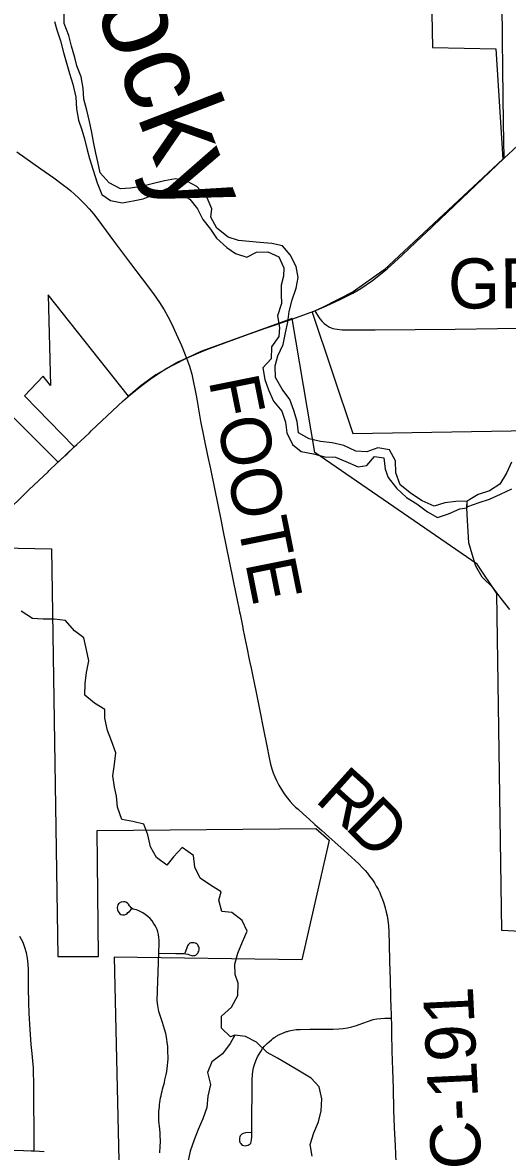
# Model space of a CAD drawing. Extents: x 0 to 34, y 0 to 22.
# Drawn here: x 5.31 to 5.585, y 15.73 to 16.37 of the extents above; entities that cross this region are included whole.
import ezdxf

# ---------------------------------------------------------------- set-up
doc = ezdxf.new("R2010")
doc.units = 0
for name, color, linetype in [('GM_X_City_Street', 7, 'Continuous'), ('GM_X_Corporation', 7, 'Continuous'), ('GM_X_County_Road', 7, 'Continuous'), ('GM_X_County_Road_Text', 7, 'Continuous'), ('GM_X_Major_River', 7, 'Continuous'), ('GM_X_Major_River_Text', 7, 'Continuous'), ('GM_X_Minor_River', 7, 'Continuous'), ('GM_X_State_Route', 7, 'Continuous'), ('GM_X_Township_Road', 7, 'Continuous')]:
    doc.layers.add(name, color=color, linetype=linetype)

msp = doc.modelspace()

# ---------------------------------------------------------------- linework, layer by layer
at = {"layer": 'GM_X_City_Street'}
for points in [[(5.3875, 15.7292), (5.38769, 15.73287), (5.38776, 15.7354), (5.38768, 15.73931), (5.38758, 15.74045), (5.3874, 15.7426), (5.38726, 15.74425), (5.38714, 15.74573), (5.38699, 15.74722), (5.38692, 15.74876), (5.38699, 15.75267), (5.38709, 15.75396), (5.38722, 15.75523), (5.38737, 15.75651), (5.38753, 15.75779), (5.38772, 15.75906), (5.38794, 15.76033), (5.38817, 15.76159), (5.38843, 15.76285), (5.38871, 15.7641), (5.38901, 15.76535), (5.38933, 15.7666), (5.38968, 15.76783), (5.39004, 15.76907), (5.3904, 15.77056), (5.39109, 15.77364), (5.39138, 15.77535), (5.39164, 15.77707), (5.39188, 15.77879), (5.39203, 15.78063), (5.39212, 15.78235), (5.39208, 15.78765), (5.39193, 15.78975), (5.39169, 15.79184), (5.39145, 15.79356), (5.39079, 15.79685), (5.39017, 15.79924), (5.38897, 15.8031), (5.38797, 15.80587), (5.38692, 15.80931), (5.38625, 15.81269), (5.38602, 15.81565), (5.38606, 15.82114), (5.38692, 15.84242), (5.38716, 15.8481), (5.38711, 15.84977), (5.38697, 15.85139), (5.38672, 15.85293), (5.3863, 15.85458), (5.38591, 15.85578), (5.38535, 15.85697), (5.38468, 15.8583), (5.38396, 15.85954), (5.38314, 15.86068), (5.38206, 15.86203), (5.38062, 15.86331), (5.37924, 15.86436), (5.37776, 15.86532), (5.37638, 15.86608), (5.37519, 15.86661), (5.37418, 15.86694), (5.37309, 15.86727), (5.37234, 15.86746), (5.3717, 15.8678), (5.37113, 15.86823), (5.3706, 15.86885), (5.37022, 15.86937), (5.36965, 15.87028), (5.36913, 15.8708), (5.36817, 15.87133), (5.3676, 15.87147), (5.36684, 15.87157), (5.3655, 15.87142), (5.36497, 15.87109), (5.36455, 15.8708), (5.36407, 15.87037), (5.36369, 15.8698), (5.36345, 15.86913), (5.36335, 15.86832), (5.36345, 15.86699), (5.36378, 15.86613), (5.36431, 15.86527), (5.36483, 15.86479), (5.36541, 15.86446), (5.36626, 15.86422), (5.36741, 15.86427), (5.36841, 15.8646), (5.36891, 15.86501), (5.36941, 15.86541), (5.37018, 15.86608), (5.37156, 15.86751)], [(5.31614, 15.73026), (5.31601, 15.76983), (5.31588, 15.77393), (5.31574, 15.77731), (5.31548, 15.78128), (5.31508, 15.78558), (5.31455, 15.79068), (5.31409, 15.79637), (5.31369, 15.80193), (5.31351, 15.8053), (5.31336, 15.80815), (5.3131, 15.8147), (5.31303, 15.82231), (5.31296, 15.83039), (5.3129, 15.83296), (5.3127, 15.83614), (5.31237, 15.83952), (5.31184, 15.84257), (5.31091, 15.84561), (5.30985, 15.84845), (5.30807, 15.85196)], [(5.38692, 15.84242), (5.39656, 15.84223), (5.40023, 15.84227), (5.40146, 15.84218), (5.40228, 15.84208), (5.40335, 15.84179), (5.40438, 15.84151), (5.40562, 15.84108), (5.40625, 15.84099), (5.40677, 15.84103), (5.40739, 15.84113), (5.40787, 15.84132), (5.40825, 15.8416), (5.40868, 15.84203), (5.40896, 15.84242), (5.4093, 15.84294), (5.40959, 15.84361), (5.40978, 15.84428), (5.40982, 15.84494), (5.40973, 15.84561), (5.40959, 15.84609), (5.40925, 15.84666), (5.40896, 15.84709), (5.40858, 15.84747), (5.40806, 15.8479), (5.40763, 15.84814), (5.40701, 15.84833), (5.40644, 15.84838), (5.40505, 15.84828), (5.40457, 15.84805), (5.4041, 15.84771), (5.40353, 15.84714), (5.40324, 15.84662), (5.40252, 15.84494), (5.40157, 15.84247)], [(5.43933, 15.74077), (5.43614, 15.74059), (5.4347, 15.74014), (5.43404, 15.73973), (5.43356, 15.73932), (5.43311, 15.73878), (5.43287, 15.73817), (5.43268, 15.73751), (5.43265, 15.7368), (5.4327, 15.73593), (5.43294, 15.73512), (5.43334, 15.7344), (5.43382, 15.7339), (5.43435, 15.73352), (5.43504, 15.73329), (5.43582, 15.73322), (5.4367, 15.73324), (5.43753, 15.73346), (5.43821, 15.73383), (5.4387, 15.73419), (5.43904, 15.73468), (5.43929, 15.73532), (5.43953, 15.73649), (5.43961, 15.73827), (5.43962, 15.7441)]]:
    msp.add_lwpolyline(points, dxfattribs=at)
at = {"layer": 'GM_X_Corporation'}
for points in [[(4.70703, 16.39411), (5.06497, 16.39937), (5.06537, 16.33552), (5.22671, 16.33417), (5.21807, 16.57547), (5.32007, 16.57708), (5.32204, 16.49368), (5.57695, 16.49687), (5.57704, 16.48606), (5.53949, 16.48483), (5.5412, 16.42475), (5.57754, 16.42418), (5.57762, 16.41469), (5.54102, 16.41432), (5.54212, 16.35613), (5.57811, 16.35547), (5.58212, 16.29284), (5.51476, 16.23002), (5.49711, 16.21759), (5.47974, 16.2087), (5.47399, 16.20596), (5.49698, 16.1373), (5.71022, 16.14089)], [(5.67049, 15.85065), (5.5815, 15.85521), (5.57867, 16.0465), (5.56754, 16.06308), (5.47532, 16.12644), (5.4625, 16.20255), (5.41077, 16.18372), (5.40322, 16.1801), (5.39801, 16.17796), (5.39119, 16.17395), (5.38524, 16.17041), (5.37696, 16.16453), (5.36961, 16.15831), (5.3241, 16.21592), (5.32546, 16.16437), (5.3212, 16.16979), (5.31064, 16.15858), (5.33893, 16.12958), (5.32985, 16.12089), (5.28962, 16.16083)], [(5.27839, 16.07267), (5.32608, 16.07185), (5.32965, 15.84059), (5.35263, 15.84058), (5.352, 15.91211), (5.47601, 15.9132), (5.4835, 15.90649), (5.46801, 15.83859), (5.36149, 15.84018), (5.36412, 15.72484)]]:
    msp.add_lwpolyline(points, dxfattribs=at)
at = {"layer": 'GM_X_County_Road'}
for points in [[(5.30642, 16.29694), (5.32001, 16.28729), (5.32725, 16.2822), (5.33288, 16.27812), (5.33485, 16.2766), (5.33695, 16.27484), (5.33908, 16.27299), (5.34134, 16.27088), (5.3432, 16.26908), (5.34512, 16.2671), (5.3474, 16.26459), (5.34996, 16.26155), (5.35442, 16.25582), (5.36179, 16.24567), (5.37075, 16.23362), (5.37738, 16.2249), (5.38387, 16.21637), (5.3873, 16.21149), (5.3899, 16.20741), (5.39207, 16.20351), (5.394, 16.1996), (5.39675, 16.19375), (5.39979, 16.18709), (5.40262, 16.17995)], [(5.47544, 16.20686), (5.47749, 16.20343), (5.47829, 16.20218), (5.47966, 16.20081), (5.4808, 16.19967), (5.48209, 16.19873)], [(5.48209, 16.19873), (5.48376, 16.19761), (5.48559, 16.19681), (5.488, 16.19632), (5.49084, 16.19602), (5.49997, 16.19608), (5.50716, 16.19602), (5.50968, 16.19604)], [(5.50968, 16.19604), (5.55509, 16.19647), (5.57905, 16.19681), (5.60131, 16.19703), (5.61538, 16.19709), (5.63526, 16.19719), (5.64519, 16.19724), (5.66514, 16.19733), (5.68002, 16.1974), (5.68868, 16.19744), (5.69521, 16.19747), (5.70766, 16.19753), (5.71421, 16.19756)], [(5.40262, 16.17995), (5.40427, 16.17547), (5.40561, 16.17082), (5.40822, 16.15788), (5.41057, 16.14426), (5.41456, 16.12483), (5.41614, 16.11714), (5.41843, 16.10599), (5.42035, 16.09667), (5.42224, 16.08745), (5.42329, 16.08238), (5.42518, 16.07316), (5.42708, 16.06386), (5.42898, 16.05453), (5.43087, 16.04524), (5.43118, 16.0437), (5.43252, 16.03712), (5.43273, 16.03609), (5.433, 16.03479), (5.43456, 16.0271), (5.43464, 16.02669), (5.43653, 16.01746), (5.43668, 16.01668), (5.43844, 16.00804), (5.4386, 16.00726), (5.43924, 16.0041), (5.44039, 15.99851), (5.44075, 15.99672), (5.44228, 15.98929), (5.44418, 15.97999), (5.44622, 15.96927), (5.44813, 15.96012), (5.44948, 15.95331), (5.45034, 15.9497), (5.45108, 15.94697), (5.45186, 15.94472), (5.45273, 15.94251), (5.45368, 15.94033), (5.45503, 15.93782), (5.45646, 15.93535), (5.45806, 15.93283), (5.45989, 15.93031), (5.46149, 15.92841), (5.46297, 15.92676), (5.4644, 15.92533), (5.46587, 15.92404)], [(5.46587, 15.92404), (5.46904, 15.92121), (5.47213, 15.91843), (5.47502, 15.91583), (5.47538, 15.91551)], [(5.47538, 15.91551), (5.47933, 15.91201), (5.48337, 15.90841), (5.48682, 15.90534), (5.492, 15.90066), (5.49828, 15.89501), (5.50048, 15.89296), (5.50234, 15.89109), (5.50392, 15.88936), (5.50521, 15.88783), (5.50652, 15.88615), (5.5081, 15.88401), (5.50922, 15.88228), (5.51028, 15.88052), (5.51128, 15.87872), (5.51222, 15.87689), (5.51294, 15.87509), (5.51379, 15.87295), (5.51451, 15.87083), (5.51532, 15.86818), (5.51596, 15.86577), (5.51645, 15.86353), (5.51689, 15.86096), (5.51719, 15.85805), (5.51741, 15.85453), (5.51767, 15.8475), (5.51784, 15.83796), (5.51815, 15.82712), (5.51841, 15.81787), (5.51858, 15.81079)], [(5.51858, 15.81079), (5.51866, 15.80864), (5.51876, 15.8056), (5.51883, 15.80217), (5.51893, 15.79705)], [(5.51893, 15.79705), (5.51919, 15.78677), (5.51954, 15.77623), (5.5198, 15.76578), (5.5201, 15.75358), (5.52049, 15.74361), (5.52101, 15.7332), (5.52167, 15.71502), (5.52136, 15.70062)]]:
    msp.add_lwpolyline(points, dxfattribs=at)
at = {"layer": 'GM_X_Major_River'}
for points in [[(5.56161, 16.09511), (5.56179, 16.09884), (5.55542, 16.0986), (5.54918, 16.09783), (5.54312, 16.09593), (5.5363, 16.09896), (5.53024, 16.10294), (5.5238, 16.10806), (5.52133, 16.11489), (5.52114, 16.12172), (5.51773, 16.12798), (5.5111, 16.12911), (5.50485, 16.12683), (5.4986, 16.1272), (5.49179, 16.13042), (5.48516, 16.13193), (5.47872, 16.13269), (5.47228, 16.1342), (5.46622, 16.13761), (5.46546, 16.14406), (5.46356, 16.15032), (5.46129, 16.15659), (5.45693, 16.16246), (5.45313, 16.16891), (5.45294, 16.17556), (5.45445, 16.18125), (5.45747, 16.18771), (5.45879, 16.19435), (5.46011, 16.20043), (5.46086, 16.2065), (5.46256, 16.21296), (5.46483, 16.2196), (5.46596, 16.22568), (5.46482, 16.23194), (5.4614, 16.23858), (5.45705, 16.2437), (5.45099, 16.24502), (5.44417, 16.24558), (5.43205, 16.24671), (5.42618, 16.2486), (5.41974, 16.25372), (5.41633, 16.25998), (5.41689, 16.26473), (5.41424, 16.27099), (5.40855, 16.27725), (5.40287, 16.28028), (5.39643, 16.2816), (5.39019, 16.28064), (5.38318, 16.27893), (5.37694, 16.27741), (5.37088, 16.27645), (5.3652, 16.27607), (5.35876, 16.27948), (5.35364, 16.28517), (5.35231, 16.29124), (5.35117, 16.29617), (5.35003, 16.30168), (5.34889, 16.30794), (5.34756, 16.3142), (5.34604, 16.32065), (5.34433, 16.32691), (5.34395, 16.33318), (5.34281, 16.33963), (5.34034, 16.3457), (5.3392, 16.35044), (5.3373, 16.35689), (5.33578, 16.36296), (5.33313, 16.3698), (5.33312, 16.37606)], [(5.56162, 16.09517), (5.56179, 16.09884), (5.55542, 16.0986), (5.54918, 16.09783), (5.54312, 16.09593), (5.5363, 16.09896), (5.53024, 16.10294), (5.5238, 16.10806), (5.52133, 16.11489), (5.52114, 16.12172), (5.51773, 16.12798), (5.5111, 16.12911), (5.50485, 16.12683), (5.4986, 16.1272), (5.49179, 16.13042), (5.48516, 16.13193), (5.47872, 16.13269), (5.47228, 16.1342), (5.46622, 16.13761), (5.46546, 16.14406), (5.46356, 16.15032), (5.46129, 16.15659), (5.45693, 16.16246), (5.45313, 16.16891), (5.45294, 16.17556), (5.45445, 16.18125), (5.45747, 16.18771), (5.45879, 16.19435), (5.46011, 16.20043), (5.46086, 16.2065), (5.46256, 16.21296), (5.46483, 16.2196), (5.46596, 16.22568), (5.46482, 16.23194), (5.4614, 16.23858), (5.45705, 16.2437), (5.45099, 16.24502), (5.44417, 16.24558), (5.43205, 16.24671), (5.42618, 16.2486), (5.41974, 16.25372), (5.41633, 16.25998), (5.41689, 16.26473), (5.41424, 16.27099), (5.40855, 16.27725), (5.40287, 16.28028), (5.39643, 16.2816), (5.39019, 16.28064), (5.38318, 16.27893), (5.37694, 16.27741), (5.37088, 16.27645), (5.3652, 16.27607), (5.35876, 16.27948), (5.35364, 16.28517), (5.35231, 16.29124), (5.35117, 16.29617), (5.35003, 16.30168), (5.34889, 16.30794), (5.34756, 16.3142), (5.34604, 16.32065), (5.34433, 16.32691), (5.34395, 16.33318), (5.34281, 16.33963), (5.34034, 16.3457), (5.3392, 16.35044), (5.3373, 16.35689), (5.33578, 16.36296), (5.33313, 16.3698), (5.33312, 16.37606)], [(5.32763, 16.37093), (5.32896, 16.36619), (5.33105, 16.35993), (5.33276, 16.35328), (5.33428, 16.34797), (5.33618, 16.34152), (5.33808, 16.33545), (5.33979, 16.32805), (5.34017, 16.3214), (5.34131, 16.31495), (5.34321, 16.30945), (5.34473, 16.30433), (5.34625, 16.29807), (5.34758, 16.29313), (5.34967, 16.28668), (5.35195, 16.27947), (5.3546, 16.27283), (5.35953, 16.26942), (5.36615, 16.2681), (5.3724, 16.26924), (5.37808, 16.27038), (5.3847, 16.27305), (5.39151, 16.27628), (5.39757, 16.27458), (5.40458, 16.27022), (5.40875, 16.26472), (5.41179, 16.25865), (5.41615, 16.25315), (5.41956, 16.24803), (5.42543, 16.24272), (5.43036, 16.23931), (5.43679, 16.23723), (5.44228, 16.24008), (5.44872, 16.24027), (5.45497, 16.23743), (5.45781, 16.23117), (5.45763, 16.22643), (5.45631, 16.2213), (5.45631, 16.21599), (5.45651, 16.21105), (5.45424, 16.20403), (5.45538, 16.19739), (5.45501, 16.19226), (5.45085, 16.18637)], [(5.45085, 16.18637), (5.45066, 16.17954), (5.44594, 16.17441), (5.44708, 16.16777), (5.44916, 16.16208), (5.45201, 16.15563), (5.45675, 16.14994), (5.45883, 16.14368), (5.4596, 16.1376), (5.46282, 16.13096), (5.46775, 16.12698), (5.47475, 16.12566), (5.481, 16.12396), (5.48706, 16.12377), (5.49293, 16.12131), (5.49994, 16.11828), (5.50486, 16.11905), (5.50921, 16.12417), (5.51451, 16.12342), (5.51527, 16.11697), (5.51698, 16.11222), (5.52172, 16.10616), (5.5274, 16.10085), (5.53327, 16.09725), (5.53934, 16.0927), (5.54502, 16.08966), (5.55126, 16.09157), (5.5577, 16.09442), (5.56161, 16.09511)], [(5.45085, 16.18637), (5.45066, 16.17954), (5.44594, 16.17441), (5.44708, 16.16777), (5.44916, 16.16208), (5.45201, 16.15563), (5.45675, 16.14994), (5.45883, 16.14368), (5.4596, 16.1376), (5.46282, 16.13096), (5.46775, 16.12698), (5.47475, 16.12566), (5.481, 16.12396), (5.48706, 16.12377), (5.49293, 16.12131), (5.49994, 16.11828), (5.50486, 16.11905), (5.50921, 16.12417), (5.51451, 16.12342), (5.51527, 16.11697), (5.51698, 16.11222), (5.52172, 16.10616), (5.5274, 16.10085), (5.53327, 16.09725), (5.53934, 16.0927), (5.54502, 16.08966), (5.55126, 16.09157), (5.5577, 16.09442), (5.56162, 16.09511)], [(5.58607, 16.03744), (5.58121, 16.04359), (5.57653, 16.04975), (5.57034, 16.05568), (5.56679, 16.06205), (5.56474, 16.06883), (5.5627, 16.07523), (5.56237, 16.08168), (5.56203, 16.08793), (5.56156, 16.09505)]]:
    msp.add_lwpolyline(points, dxfattribs=at)
at = {"layer": 'GM_X_Minor_River'}
msp.add_line((5.5617, 16.09872), (5.56156, 16.09505), dxfattribs=at)
for points in [[(5.58702, 16.12088), (5.5841, 16.11476), (5.58043, 16.10844), (5.57444, 16.10473), (5.56805, 16.10253), (5.56327, 16.0997), (5.5617, 16.09872)], [(5.56156, 16.09505), (5.56231, 16.09578), (5.5687, 16.09817), (5.57453, 16.09998), (5.58072, 16.10275), (5.5871, 16.1059)], [(5.42994, 15.79589), (5.42751, 15.79488), (5.42248, 15.79989), (5.42251, 15.80672), (5.42807, 15.81178), (5.43169, 15.81851), (5.43192, 15.82534), (5.43029, 15.83024), (5.42997, 15.83611), (5.43171, 15.84242), (5.4344, 15.84893), (5.4371, 15.85488), (5.43412, 15.86088), (5.42835, 15.86549), (5.42266, 15.86612), (5.421, 15.87253), (5.42221, 15.8773), (5.41627, 15.88096), (5.41031, 15.885), (5.40733, 15.89119), (5.40661, 15.89781), (5.40008, 15.9024), (5.39528, 15.89717), (5.39142, 15.89234), (5.38565, 15.89676), (5.38211, 15.90275), (5.38063, 15.90954), (5.37841, 15.91557), (5.37213, 15.91713), (5.36586, 15.91831), (5.36344, 15.92528), (5.36291, 15.93153), (5.36166, 15.93662), (5.36076, 15.94305), (5.36174, 15.94971), (5.36254, 15.95599), (5.36011, 15.96296), (5.35771, 15.96878), (5.35622, 15.97577), (5.3563, 15.98071), (5.35036, 15.98417), (5.34496, 15.98879), (5.34518, 15.99544), (5.3458, 16.00172), (5.34716, 16.0082), (5.34588, 16.01443), (5.3444, 16.02123), (5.33901, 16.02528), (5.33396, 16.03123), (5.32752, 16.03184), (5.32128, 16.03189), (5.31522, 16.03232), (5.30888, 16.03653)], [(5.42994, 15.79589), (5.4274, 15.79128), (5.423, 15.78529), (5.41705, 15.78079), (5.41455, 15.77466), (5.41622, 15.76787), (5.41466, 15.76138), (5.41406, 15.75491), (5.41194, 15.74841), (5.40924, 15.74247), (5.40691, 15.73653), (5.4046, 15.73003), (5.40342, 15.72393)], [(5.47388, 15.72727), (5.47278, 15.73388), (5.4749, 15.74057), (5.4774, 15.7467), (5.47896, 15.753), (5.47937, 15.75984), (5.47789, 15.76664), (5.47324, 15.77146), (5.46672, 15.77549), (5.46058, 15.77914), (5.45426, 15.78279), (5.44832, 15.78607), (5.44232, 15.792), (5.43601, 15.79508), (5.42994, 15.79589)]]:
    msp.add_lwpolyline(points, dxfattribs=at)
at = {"layer": 'GM_X_State_Route'}
msp.add_line((5.33485, 16.12564), (5.33893, 16.12958), dxfattribs=at)
for points in [[(5.58282, 16.29333), (5.60832, 16.31712)], [(5.53615, 16.24896), (5.54135, 16.25382), (5.54256, 16.25495), (5.58282, 16.29333)], [(5.51646, 16.23057), (5.52285, 16.23652), (5.52475, 16.23829), (5.52911, 16.24237), (5.53615, 16.24896)], [(5.41569, 16.18549), (5.42443, 16.18875), (5.43579, 16.1929), (5.4475, 16.19694), (5.46037, 16.20138), (5.47544, 16.20686), (5.48205, 16.2096), (5.48947, 16.21313), (5.497, 16.2169), (5.50157, 16.21941), (5.50807, 16.22397), (5.51646, 16.23057)], [(5.3706, 16.15922), (5.37668, 16.16412), (5.3819, 16.16801), (5.38664, 16.17132), (5.39146, 16.17427), (5.39596, 16.17656), (5.40262, 16.17995), (5.40688, 16.18192), (5.41083, 16.18357), (5.41569, 16.18549)], [(5.34752, 16.13768), (5.3486, 16.1387), (5.36068, 16.15003), (5.36666, 16.15581), (5.3706, 16.15922)], [(5.33893, 16.12958), (5.34041, 16.13098), (5.34045, 16.13101), (5.34247, 16.13291), (5.34752, 16.13768)], [(5.31094, 16.10298), (5.31299, 16.10499), (5.31342, 16.1054), (5.32412, 16.11556), (5.32455, 16.11597), (5.32929, 16.12049), (5.33352, 16.12447), (5.33485, 16.12564)], [(5.27762, 16.07154), (5.27932, 16.07313), (5.29076, 16.08391), (5.29366, 16.08665), (5.30749, 16.09967), (5.30786, 16.10003), (5.31094, 16.10298)], [(5.26334, 15.72948), (5.27289, 15.73017), (5.27714, 15.73045), (5.28518, 15.73079), (5.30005, 15.73071), (5.31008, 15.7304), (5.31445, 15.73026), (5.31614, 15.73026), (5.31919, 15.73009), (5.32181, 15.72994)]]:
    msp.add_lwpolyline(points, dxfattribs=at)
at = {"layer": 'GM_X_Township_Road'}
msp.add_line((5.58199, 16.35105), (5.58197, 16.35406), dxfattribs=at)
for points in [[(5.58197, 16.35406), (5.58195, 16.36157), (5.58179, 16.38088), (5.5814, 16.40238), (5.58133, 16.41124)], [(5.58282, 16.29333), (5.58247, 16.3135), (5.58205, 16.34403), (5.58199, 16.35105)], [(5.43962, 15.7441), (5.43971, 15.75194), (5.43981, 15.76148), (5.4399, 15.77042), (5.44011, 15.77354), (5.44033, 15.7754), (5.44063, 15.77731), (5.4412, 15.77927), (5.44193, 15.78143), (5.44289, 15.78356), (5.44375, 15.78517), (5.44471, 15.78673), (5.4458, 15.78829), (5.44692, 15.78959), (5.44831, 15.79115), (5.44965, 15.79241), (5.45086, 15.79332), (5.45164, 15.79394), (5.45243, 15.79453), (5.45284, 15.79482), (5.45325, 15.79509), (5.45367, 15.79536), (5.45408, 15.79561), (5.45451, 15.79586), (5.45493, 15.7961), (5.45536, 15.79632), (5.4558, 15.79654), (5.45623, 15.79675), (5.45668, 15.79694), (5.45712, 15.79713), (5.45757, 15.79731), (5.45802, 15.79748), (5.45847, 15.79764), (5.45893, 15.79779), (5.45939, 15.79793), (5.45985, 15.79807), (5.46031, 15.79819), (5.46078, 15.79831), (5.4628, 15.79879), (5.46475, 15.79905), (5.46714, 15.79918), (5.47256, 15.79935), (5.48588, 15.79939), (5.48904, 15.79942), (5.49147, 15.79961), (5.49395, 15.80004), (5.49649, 15.80063), (5.49911, 15.80142), (5.50262, 15.80273), (5.50583, 15.80395), (5.50848, 15.80473), (5.51056, 15.80512), (5.51277, 15.80538), (5.51516, 15.80551), (5.51876, 15.8056)]]:
    msp.add_lwpolyline(points, dxfattribs=at)

# ---------------------------------------------------------------- texts
at = {"layer": 'GM_X_County_Road_Text'}
for s, height, rotation, p in [('GRANGER', 0.028409, 0.28414, (5.55104, 16.20806)), ('FOOTE', 0.028409, 281.35568, (5.41508, 16.16735)), ('R', 0.02841, 318.02614, (5.47481, 15.92896)), ('D', 0.02841, 314.9047, (5.49186, 15.91364)), ('C-191', 0.028409, 92.75308, (5.57, 15.7205))]:
    msp.add_text(s, height=height, rotation=rotation, dxfattribs=at).set_placement(p)
at = {"layer": 'GM_X_Major_River_Text'}
msp.add_text('Rocky', height=0.047374, rotation=291.07516, dxfattribs=at).set_placement((5.3337, 16.42253))

doc.saveas('drawing.dxf')
